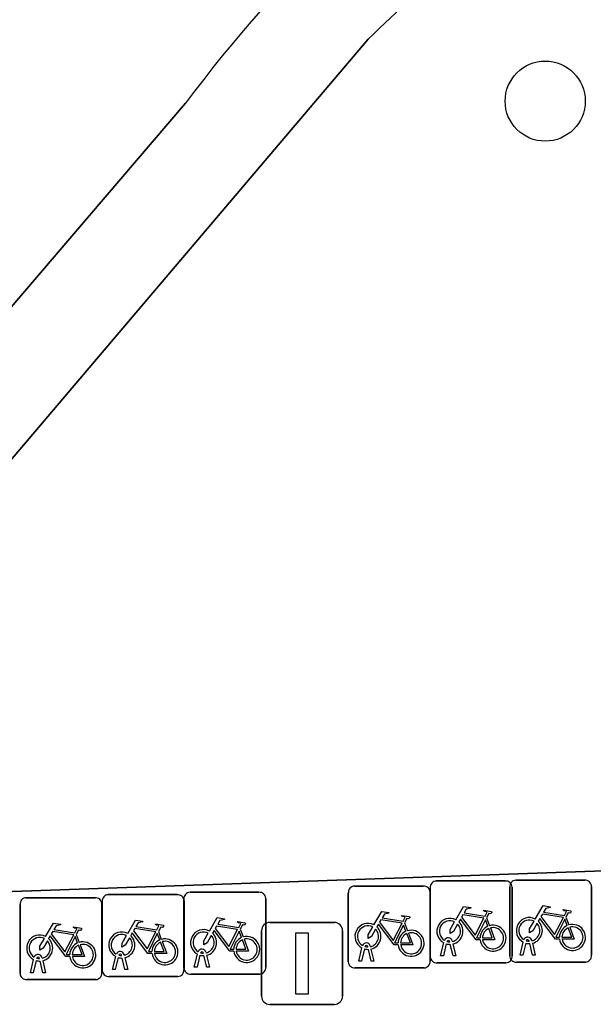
# Model space of a CAD drawing. Extents: x 160554 to 161248, y 385329 to 386506.
# Drawn here: x 160937.74 to 160944.74, y 386236.01 to 386248.04 of the extents above; entities that cross this region are included whole.
import ezdxf

# ---------------------------------------------------------------- set-up
doc = ezdxf.new("R2010")
doc.units = 0
for name, color, linetype in [('IMGEO_Boom', 7, 'Continuous'), ('IMGEO_Fietsenrek', 7, 'Continuous'), ('IMGEO_Groenvoorziening', 7, 'Continuous'), ('IMGEO_Lichtmast', 7, 'Continuous'), ('IMGEO_Rijbaan_lokaal_open', 7, 'Continuous'), ('IMGEO_Voetpad_open', 7, 'Continuous')]:
    doc.layers.add(name, color=color, linetype=linetype)

msp = doc.modelspace()

# ---------------------------------------------------------------- linework, layer by layer
at = {"layer": 'IMGEO_Boom'}
msp.add_circle((160944.155, 386247.041), 0.489, dxfattribs=at)
at = {"layer": 'IMGEO_Fietsenrek'}
for p, q in [((160941.825, 386237.452), (160942.666, 386237.452)), ((160942.666, 386237.452), (160941.825, 386237.452)), ((160942.751, 386236.589), (160942.751, 386237.43)), ((160942.751, 386237.43), (160942.751, 386236.589)), ((160942.826, 386237.514), (160943.667, 386237.514)), ((160943.667, 386237.514), (160942.826, 386237.514)), ((160943.721, 386236.598), (160943.721, 386237.439)), ((160943.721, 386237.439), (160943.721, 386236.598)), ((160943.751, 386237.439), (160943.751, 386236.598)), ((160943.751, 386236.598), (160943.751, 386237.439)), ((160943.796, 386237.523), (160944.637, 386237.523)), ((160944.637, 386237.523), (160943.796, 386237.523)), ((160944.721, 386237.448), (160944.721, 386236.607)), ((160944.721, 386236.607), (160944.721, 386237.448)), ((160937.815, 386237.31), (160938.656, 386237.31)), ((160938.656, 386237.31), (160937.815, 386237.31)), ((160938.818, 386237.347), (160939.659, 386237.347)), ((160939.659, 386237.347), (160938.818, 386237.347)), ((160939.817, 386237.376), (160940.658, 386237.376)), ((160940.658, 386237.376), (160939.817, 386237.376)), ((160940.742, 386237.301), (160940.742, 386236.46)), ((160940.742, 386236.46), (160940.742, 386237.301)), ((160941.75, 386236.527), (160941.75, 386237.368)), ((160941.75, 386237.368), (160941.75, 386236.527)), ((160942.75, 386237.377), (160942.75, 386236.536)), ((160942.75, 386236.536), (160942.75, 386237.377)), ((160937.74, 386236.385), (160937.74, 386237.226)), ((160937.74, 386237.226), (160937.74, 386236.385)), ((160938.74, 386237.235), (160938.74, 386236.394)), ((160938.74, 386236.394), (160938.74, 386237.235)), ((160938.743, 386236.422), (160938.743, 386237.263)), ((160938.743, 386237.263), (160938.743, 386236.422)), ((160939.742, 386236.451), (160939.742, 386237.292)), ((160939.742, 386237.292), (160939.742, 386236.451)), ((160939.743, 386237.272), (160939.743, 386236.431)), ((160939.743, 386236.431), (160939.743, 386237.272)), ((160943.438, 386237.063), (160943.474, 386236.968)), ((160944.408, 386237.072), (160944.444, 386236.977)), ((160942.437, 386237.001), (160942.473, 386236.906)), ((160938.427, 386236.859), (160938.463, 386236.764)), ((160939.43, 386236.896), (160939.466, 386236.801)), ((160940.429, 386236.925), (160940.465, 386236.83)), ((160941.877, 386236.536), (160941.916, 386236.696)), ((160941.988, 386236.708), (160941.987, 386236.712)), ((160942.019, 386236.719), (160942.02, 386236.712)), ((160942.878, 386236.598), (160942.917, 386236.758)), ((160942.947, 386236.746), (160942.912, 386236.598)), ((160942.989, 386236.77), (160942.988, 386236.774)), ((160943.03, 386236.598), (160942.996, 386236.74)), ((160943.02, 386236.781), (160943.021, 386236.774)), ((160943.028, 386236.744), (160943.063, 386236.598)), ((160943.848, 386236.607), (160943.887, 386236.767)), ((160943.917, 386236.755), (160943.882, 386236.607)), ((160943.959, 386236.779), (160943.958, 386236.783)), ((160944, 386236.607), (160943.966, 386236.749)), ((160943.99, 386236.79), (160943.991, 386236.783)), ((160943.998, 386236.753), (160944.033, 386236.607)), ((160938.009, 386236.577), (160938.01, 386236.57)), ((160938.87, 386236.431), (160938.909, 386236.591)), ((160938.939, 386236.579), (160938.904, 386236.431)), ((160938.981, 386236.603), (160938.98, 386236.607)), ((160939.022, 386236.431), (160938.988, 386236.573)), ((160939.012, 386236.614), (160939.013, 386236.607)), ((160939.02, 386236.577), (160939.055, 386236.431)), ((160939.869, 386236.46), (160939.908, 386236.62)), ((160939.938, 386236.608), (160939.903, 386236.46)), ((160939.98, 386236.632), (160939.979, 386236.636)), ((160940.021, 386236.46), (160939.987, 386236.602)), ((160940.011, 386236.643), (160940.012, 386236.636)), ((160940.019, 386236.606), (160940.054, 386236.46)), ((160941.946, 386236.684), (160941.911, 386236.536)), ((160942.029, 386236.536), (160941.995, 386236.678)), ((160942.027, 386236.682), (160942.062, 386236.536)), ((160942.912, 386236.598), (160942.878, 386236.598)), ((160943.063, 386236.598), (160943.03, 386236.598)), ((160943.882, 386236.607), (160943.848, 386236.607)), ((160944.033, 386236.607), (160944, 386236.607)), ((160937.867, 386236.394), (160937.906, 386236.554)), ((160937.936, 386236.542), (160937.901, 386236.394)), ((160937.978, 386236.566), (160937.977, 386236.57)), ((160938.019, 386236.394), (160937.985, 386236.536)), ((160938.017, 386236.54), (160938.052, 386236.394)), ((160939.903, 386236.46), (160939.869, 386236.46)), ((160940.054, 386236.46), (160940.021, 386236.46)), ((160942.675, 386236.452), (160941.834, 386236.452)), ((160941.834, 386236.452), (160942.675, 386236.452)), ((160941.911, 386236.536), (160941.877, 386236.536)), ((160942.062, 386236.536), (160942.029, 386236.536)), ((160943.676, 386236.514), (160942.835, 386236.514)), ((160942.835, 386236.514), (160943.676, 386236.514)), ((160944.646, 386236.523), (160943.805, 386236.523)), ((160943.805, 386236.523), (160944.646, 386236.523)), ((160937.901, 386236.394), (160937.867, 386236.394)), ((160938.052, 386236.394), (160938.019, 386236.394)), ((160939.668, 386236.347), (160938.827, 386236.347)), ((160938.827, 386236.347), (160939.668, 386236.347)), ((160938.904, 386236.431), (160938.87, 386236.431)), ((160939.055, 386236.431), (160939.022, 386236.431)), ((160940.667, 386236.376), (160939.826, 386236.376)), ((160939.826, 386236.376), (160940.667, 386236.376)), ((160938.665, 386236.31), (160937.824, 386236.31)), ((160937.824, 386236.31), (160938.665, 386236.31))]:
    msp.add_line(p, q, dxfattribs=at)
for points in [[(160943.064, 386237.04), (160943.159, 386237.204), (160943.245, 386237.19), (160943.247, 386237.181), (160943.191, 386237.17), (160943.164, 386237.125), (160943.42, 386237.084)], [(160944.034, 386237.049), (160944.129, 386237.213), (160944.215, 386237.199), (160944.217, 386237.19), (160944.161, 386237.179), (160944.134, 386237.134), (160944.39, 386237.093)], [(160940.055, 386236.902), (160940.15, 386237.066), (160940.236, 386237.052), (160940.238, 386237.043), (160940.182, 386237.032), (160940.155, 386236.987), (160940.411, 386236.946)], [(160942.063, 386236.978), (160942.158, 386237.142), (160942.244, 386237.128), (160942.246, 386237.119), (160942.19, 386237.108), (160942.163, 386237.063), (160942.419, 386237.022)], [(160942.419, 386237.022), (160942.444, 386237.071), (160942.438, 386237.075), (160942.415, 386237.079), (160942.403, 386237.086), (160942.402, 386237.089), (160942.404, 386237.094), (160942.499, 386237.079), (160942.501, 386237.069), (160942.491, 386237.056), (160942.479, 386237.05), (160942.465, 386237.056), (160942.437, 386237.001)], [(160943.407, 386237.059), (160943.15, 386237.1), (160943.133, 386237.071), (160943.3, 386236.851), (160943.407, 386237.059)], [(160943.42, 386237.084), (160943.445, 386237.133), (160943.439, 386237.137), (160943.416, 386237.141), (160943.404, 386237.148), (160943.403, 386237.151), (160943.405, 386237.156), (160943.5, 386237.141), (160943.502, 386237.131), (160943.492, 386237.118), (160943.48, 386237.112), (160943.466, 386237.118), (160943.438, 386237.063)], [(160944.33, 386236.805), (160944.28, 386236.805), (160944.089, 386237.056), (160944.07, 386237.024)], [(160944.377, 386237.068), (160944.12, 386237.109), (160944.103, 386237.08), (160944.27, 386236.86), (160944.377, 386237.068)], [(160944.39, 386237.093), (160944.415, 386237.142), (160944.409, 386237.146), (160944.386, 386237.15), (160944.374, 386237.157), (160944.373, 386237.16), (160944.375, 386237.165), (160944.47, 386237.15), (160944.472, 386237.14), (160944.462, 386237.127), (160944.45, 386237.121), (160944.436, 386237.127), (160944.408, 386237.072)], [(160938.053, 386236.836), (160938.148, 386237), (160938.234, 386236.986), (160938.236, 386236.977), (160938.18, 386236.966), (160938.153, 386236.921), (160938.409, 386236.88)], [(160938.409, 386236.88), (160938.434, 386236.929), (160938.428, 386236.933), (160938.405, 386236.937), (160938.393, 386236.944), (160938.392, 386236.947), (160938.394, 386236.952), (160938.489, 386236.937), (160938.491, 386236.927), (160938.481, 386236.914), (160938.469, 386236.908), (160938.455, 386236.914), (160938.427, 386236.859)], [(160939.056, 386236.873), (160939.151, 386237.037), (160939.237, 386237.023), (160939.239, 386237.014), (160939.183, 386237.003), (160939.156, 386236.958), (160939.412, 386236.917)], [(160939.412, 386236.917), (160939.437, 386236.966), (160939.431, 386236.97), (160939.408, 386236.974), (160939.396, 386236.981), (160939.395, 386236.984), (160939.397, 386236.989), (160939.492, 386236.974), (160939.494, 386236.964), (160939.484, 386236.951), (160939.472, 386236.945), (160939.458, 386236.951), (160939.43, 386236.896)], [(160940.398, 386236.921), (160940.141, 386236.962), (160940.124, 386236.933), (160940.291, 386236.713), (160940.398, 386236.921)], [(160940.411, 386236.946), (160940.436, 386236.995), (160940.43, 386236.999), (160940.407, 386237.003), (160940.395, 386237.01), (160940.394, 386237.013), (160940.396, 386237.018), (160940.491, 386237.003), (160940.493, 386236.993), (160940.483, 386236.98), (160940.471, 386236.974), (160940.457, 386236.98), (160940.429, 386236.925)], [(160942.084, 386236.926), (160942.032, 386236.836), (160941.992, 386236.811), (160941.993, 386236.858), (160942.048, 386236.952)], [(160942.359, 386236.734), (160942.309, 386236.734), (160942.118, 386236.985), (160942.099, 386236.953)], [(160942.406, 386236.997), (160942.149, 386237.038), (160942.132, 386237.009), (160942.299, 386236.789), (160942.406, 386236.997)], [(160942.454, 386236.899), (160942.424, 386236.976), (160942.315, 386236.758), (160942.358, 386236.758)], [(160943.085, 386236.988), (160943.033, 386236.898), (160942.993, 386236.873), (160942.994, 386236.92), (160943.049, 386237.014)], [(160943.36, 386236.796), (160943.31, 386236.796), (160943.119, 386237.047), (160943.1, 386237.015)], [(160943.455, 386236.961), (160943.425, 386237.038), (160943.316, 386236.82), (160943.359, 386236.82)], [(160943.485, 386236.94), (160943.54, 386236.795), (160943.39, 386236.795)], [(160944.055, 386236.997), (160944.003, 386236.907), (160943.963, 386236.882), (160943.964, 386236.929), (160944.019, 386237.023)], [(160944.425, 386236.97), (160944.395, 386237.047), (160944.286, 386236.829), (160944.329, 386236.829)], [(160944.359, 386236.829), (160944.479, 386236.828), (160944.435, 386236.942)], [(160944.455, 386236.949), (160944.51, 386236.804), (160944.36, 386236.804)], [(160938.349, 386236.592), (160938.299, 386236.592), (160938.108, 386236.843), (160938.089, 386236.811)], [(160938.396, 386236.855), (160938.139, 386236.896), (160938.122, 386236.867), (160938.289, 386236.647), (160938.396, 386236.855)], [(160938.444, 386236.757), (160938.414, 386236.834), (160938.305, 386236.616), (160938.348, 386236.616)], [(160939.077, 386236.821), (160939.025, 386236.731), (160938.985, 386236.706), (160938.986, 386236.753), (160939.041, 386236.847)], [(160939.352, 386236.629), (160939.302, 386236.629), (160939.111, 386236.88), (160939.092, 386236.848)], [(160939.399, 386236.892), (160939.142, 386236.933), (160939.125, 386236.904), (160939.292, 386236.684), (160939.399, 386236.892)], [(160939.447, 386236.794), (160939.417, 386236.871), (160939.308, 386236.653), (160939.351, 386236.653)], [(160940.076, 386236.85), (160940.024, 386236.76), (160939.984, 386236.735), (160939.985, 386236.782), (160940.04, 386236.876)], [(160940.351, 386236.658), (160940.301, 386236.658), (160940.11, 386236.909), (160940.091, 386236.877)], [(160940.446, 386236.823), (160940.416, 386236.9), (160940.307, 386236.682), (160940.35, 386236.682)], [(160942.388, 386236.758), (160942.508, 386236.757), (160942.464, 386236.871)], [(160942.484, 386236.878), (160942.539, 386236.733), (160942.389, 386236.733)], [(160943.389, 386236.82), (160943.509, 386236.819), (160943.465, 386236.933)], [(160938.074, 386236.784), (160938.022, 386236.694), (160937.982, 386236.669), (160937.983, 386236.716), (160938.038, 386236.81)], [(160938.378, 386236.616), (160938.498, 386236.615), (160938.454, 386236.729)], [(160938.474, 386236.736), (160938.529, 386236.591), (160938.379, 386236.591)], [(160939.381, 386236.653), (160939.501, 386236.652), (160939.457, 386236.766)], [(160939.477, 386236.773), (160939.532, 386236.628), (160939.382, 386236.628)], [(160940.38, 386236.682), (160940.5, 386236.681), (160940.456, 386236.795)], [(160940.476, 386236.802), (160940.531, 386236.657), (160940.381, 386236.657)]]:
    msp.add_lwpolyline(points, dxfattribs=at)
for centre, radius, start, end in [((160941.828, 386237.374), 0.0779, 92.4484, 184.2845), ((160941.828, 386237.374), 0.0779, 92.4484, 184.2845), ((160942.672, 386237.374), 0.0779, 2.4484, 94.2845), ((160942.672, 386237.374), 0.0779, 2.4484, 94.2845), ((160942.829, 386237.436), 0.0779, 92.4484, 184.2845), ((160942.829, 386237.436), 0.0779, 92.4484, 184.2845), ((160943.673, 386237.436), 0.0779, 2.4484, 94.2845), ((160943.673, 386237.436), 0.0779, 2.4484, 94.2845), ((160943.799, 386237.445), 0.0779, 92.4484, 184.2845), ((160943.799, 386237.445), 0.0779, 92.4484, 184.2845), ((160944.643, 386237.445), 0.0779, 2.4484, 94.2845), ((160944.643, 386237.445), 0.0779, 2.4484, 94.2845), ((160937.818, 386237.232), 0.0779, 92.4484, 184.2845), ((160937.818, 386237.232), 0.0779, 92.4484, 184.2845), ((160938.662, 386237.232), 0.0779, 2.4484, 94.2845), ((160938.662, 386237.232), 0.0779, 2.4484, 94.2845), ((160938.821, 386237.269), 0.0779, 92.4484, 184.2845), ((160938.821, 386237.269), 0.0779, 92.4484, 184.2845), ((160939.665, 386237.269), 0.0779, 2.4484, 94.2845), ((160939.665, 386237.269), 0.0779, 2.4484, 94.2845), ((160939.82, 386237.298), 0.0779, 92.4484, 184.2845), ((160939.82, 386237.298), 0.0779, 92.4484, 184.2845), ((160940.664, 386237.298), 0.0779, 2.4484, 94.2845), ((160940.664, 386237.298), 0.0779, 2.4484, 94.2845), ((160942.991, 386236.899), 0.159, 62.6766, 242.1369), ((160943.961, 386236.908), 0.159, 62.6766, 242.1369), ((160941.99, 386236.837), 0.159, 62.6766, 242.1369), ((160941.99, 386236.837), 0.129, 63.3192, 238.903), ((160941.99, 386236.837), 0.159, 283.5766, 46.6042), ((160942.991, 386236.899), 0.129, 63.3192, 238.903), ((160942.991, 386236.899), 0.129, 283.6043, 43.4302), ((160942.991, 386236.899), 0.159, 283.5766, 46.6042), ((160943.518, 386236.815), 0.159, 113.3408, 178.3217), ((160943.518, 386236.815), 0.159, 187.0065, 105.7708), ((160943.518, 386236.815), 0.129, 188.6715, 104.5883), ((160943.961, 386236.908), 0.129, 63.3192, 238.903), ((160943.961, 386236.908), 0.129, 283.6043, 43.4302), ((160943.961, 386236.908), 0.159, 283.5766, 46.6042), ((160944.488, 386236.824), 0.159, 113.3408, 178.3217), ((160944.488, 386236.824), 0.159, 187.0065, 105.7708), ((160944.488, 386236.824), 0.129, 113.923, 177.9556), ((160944.488, 386236.824), 0.129, 188.6715, 104.5883), ((160937.98, 386236.695), 0.159, 62.6766, 242.1369), ((160937.98, 386236.695), 0.129, 63.3192, 238.903), ((160938.983, 386236.732), 0.159, 62.6766, 242.1369), ((160938.983, 386236.732), 0.129, 63.3192, 238.903), ((160938.983, 386236.732), 0.129, 283.6043, 43.4302), ((160938.983, 386236.732), 0.159, 283.5766, 46.6042), ((160939.982, 386236.761), 0.159, 62.6766, 242.1369), ((160939.982, 386236.761), 0.129, 63.3192, 238.903), ((160939.982, 386236.761), 0.129, 283.6043, 43.4302), ((160939.982, 386236.761), 0.159, 283.5766, 46.6042), ((160940.509, 386236.677), 0.159, 113.3408, 178.3217), ((160940.509, 386236.677), 0.159, 187.0065, 105.7708), ((160941.99, 386236.837), 0.129, 283.6043, 43.4302), ((160942.517, 386236.753), 0.159, 113.3408, 178.3217), ((160942.517, 386236.753), 0.159, 187.0065, 105.7708), ((160942.517, 386236.753), 0.129, 113.923, 177.9556), ((160942.517, 386236.753), 0.129, 188.6715, 104.5883), ((160942.971, 386236.77), 0.0499, 12.8025, 158.6934), ((160943.518, 386236.815), 0.129, 113.923, 177.9556), ((160943.941, 386236.779), 0.0499, 12.8025, 158.6934), ((160937.98, 386236.695), 0.129, 283.6043, 43.4302), ((160937.98, 386236.695), 0.159, 283.5766, 46.6042), ((160938.507, 386236.611), 0.159, 113.3408, 178.3217), ((160938.507, 386236.611), 0.159, 187.0065, 105.7708), ((160938.507, 386236.611), 0.129, 113.923, 177.9556), ((160938.507, 386236.611), 0.129, 188.6715, 104.5883), ((160939.51, 386236.648), 0.159, 113.3408, 178.3217), ((160939.51, 386236.648), 0.159, 187.0065, 105.7708), ((160939.51, 386236.648), 0.129, 113.923, 177.9556), ((160939.51, 386236.648), 0.129, 188.6715, 104.5883), ((160940.509, 386236.677), 0.129, 113.923, 177.9556), ((160940.509, 386236.677), 0.129, 188.6715, 104.5883), ((160941.97, 386236.708), 0.0499, 12.8025, 158.6934), ((160941.97, 386236.708), 0.0174, 12.8025, 163.4502), ((160941.99, 386236.837), 0.129, 253.415, 269.0204), ((160942.991, 386236.899), 0.159, 253.9967, 271.7867), ((160942.971, 386236.77), 0.0174, 12.8025, 163.4502), ((160942.991, 386236.899), 0.129, 253.415, 269.0204), ((160943.961, 386236.908), 0.159, 253.9967, 271.7867), ((160943.941, 386236.779), 0.0174, 12.8025, 163.4502), ((160943.961, 386236.908), 0.129, 253.415, 269.0204), ((160937.96, 386236.566), 0.0499, 12.8025, 158.6934), ((160937.96, 386236.566), 0.0174, 12.8025, 163.4502), ((160938.963, 386236.603), 0.0499, 12.8025, 158.6934), ((160938.983, 386236.732), 0.159, 253.9967, 271.7867), ((160938.963, 386236.603), 0.0174, 12.8025, 163.4502), ((160938.983, 386236.732), 0.129, 253.415, 269.0204), ((160939.962, 386236.632), 0.0499, 12.8025, 158.6934), ((160939.982, 386236.761), 0.159, 253.9967, 271.7867), ((160939.962, 386236.632), 0.0174, 12.8025, 163.4502), ((160939.982, 386236.761), 0.129, 253.415, 269.0204), ((160941.99, 386236.837), 0.159, 253.9967, 271.7867), ((160942.829, 386236.592), 0.0779, 182.4484, 274.2845), ((160942.829, 386236.592), 0.0779, 182.4484, 274.2845), ((160943.673, 386236.592), 0.0779, 272.4484, 4.2845), ((160943.673, 386236.592), 0.0779, 272.4484, 4.2845), ((160943.799, 386236.601), 0.0779, 182.4484, 274.2845), ((160943.799, 386236.601), 0.0779, 182.4484, 274.2845), ((160944.643, 386236.601), 0.0779, 272.4484, 4.2845), ((160944.643, 386236.601), 0.0779, 272.4484, 4.2845), ((160937.98, 386236.695), 0.159, 253.9967, 271.7867), ((160937.98, 386236.695), 0.129, 253.415, 269.0204), ((160940.664, 386236.454), 0.0779, 272.4484, 4.2845), ((160940.664, 386236.454), 0.0779, 272.4484, 4.2845), ((160941.828, 386236.53), 0.0779, 182.4484, 274.2845), ((160941.828, 386236.53), 0.0779, 182.4484, 274.2845), ((160942.672, 386236.53), 0.0779, 272.4484, 4.2845), ((160942.672, 386236.53), 0.0779, 272.4484, 4.2845), ((160937.818, 386236.388), 0.0779, 182.4484, 274.2845), ((160937.818, 386236.388), 0.0779, 182.4484, 274.2845), ((160938.662, 386236.388), 0.0779, 272.4484, 4.2845), ((160938.662, 386236.388), 0.0779, 272.4484, 4.2845), ((160938.821, 386236.425), 0.0779, 182.4484, 274.2845), ((160938.821, 386236.425), 0.0779, 182.4484, 274.2845), ((160939.665, 386236.425), 0.0779, 272.4484, 4.2845), ((160939.665, 386236.425), 0.0779, 272.4484, 4.2845), ((160939.82, 386236.454), 0.0779, 182.4484, 274.2845), ((160939.82, 386236.454), 0.0779, 182.4484, 274.2845)]:
    msp.add_arc(centre, radius, start, end, dxfattribs=at)
at = {"layer": 'IMGEO_Groenvoorziening'}
for points in [[(160941.993, 386247.799), (160936.11, 386240.87)], [(160935.377, 386241.849), (160937.584, 386244.465), (160939.763, 386247.015)], [(160931.272, 386239.044), (160930.591, 386239.026), (160930.651, 386237.142), (160983.686, 386238.993), (160989.383, 386239.192), (160989.282, 386242.051), (160985.3, 386241.93)]]:
    msp.add_lwpolyline(points, dxfattribs=at)
for centre, radius, start, end in [((160953.552, 386236.775), 17.176, 123.9218, 143.4008), ((160961.84, 386227.195), 28.609, 127.9593, 133.9276)]:
    msp.add_arc(centre, radius, start, end, dxfattribs=at)
at = {"layer": 'IMGEO_Lichtmast'}
for p, q in [((160940.79, 386237.007), (160941.58, 386237.007)), ((160941.58, 386237.007), (160940.79, 386237.007)), ((160940.69, 386236.107), (160940.69, 386236.907)), ((160940.69, 386236.907), (160940.69, 386236.107)), ((160941.68, 386236.907), (160941.68, 386236.107)), ((160941.68, 386236.107), (160941.68, 386236.907)), ((160941.58, 386236.007), (160940.79, 386236.007)), ((160940.79, 386236.007), (160941.58, 386236.007))]:
    msp.add_line(p, q, dxfattribs=at)
msp.add_lwpolyline([(160941.11, 386236.882), (160941.26, 386236.882), (160941.26, 386236.132), (160941.11, 386236.132), (160941.11, 386236.882)], dxfattribs=at)
for centre, start, end in [((160940.79, 386236.907), 90, 180), ((160940.79, 386236.907), 90, 180), ((160941.58, 386236.907), 0, 90), ((160941.58, 386236.907), 360, 90), ((160940.79, 386236.107), 180, 270), ((160940.79, 386236.107), 180, 270), ((160941.58, 386236.107), 270, 0), ((160941.58, 386236.107), 270, 0)]:
    msp.add_arc(centre, 0.1, start, end, dxfattribs=at)
at = {"layer": 'IMGEO_Rijbaan_lokaal_open'}
msp.add_lwpolyline([(160988.085, 386275.995), (160989.087, 386247.587), (160989.24, 386243.256), (160989.282, 386242.051), (160989.383, 386239.192), (160983.686, 386238.993), (160930.651, 386237.142), (160930.591, 386239.026), (160930.553, 386240.227), (160930.5, 386241.876), (160928.494, 386241.814), (160928.056, 386254.705), (160929.444, 386254.763), (160929.218, 386260.72), (160924.826, 386260.56), (160925.478, 386241.688), (160923.77, 386241.663), (160923.128, 386260.498), (160923.086, 386260.496), (160922.836, 386266.648), (160916.727, 386266.406), (160916.379, 386275.892)], dxfattribs=at)
at = {"layer": 'IMGEO_Voetpad_open'}
for points in [[(160936.11, 386240.87), (160941.993, 386247.799)], [(160939.763, 386247.015), (160937.584, 386244.465), (160935.377, 386241.849)]]:
    msp.add_lwpolyline(points, dxfattribs=at)
for centre, radius, start, end in [((160953.552, 386236.775), 17.176, 123.9218, 143.4008), ((160961.84, 386227.195), 28.609, 127.9593, 133.9276)]:
    msp.add_arc(centre, radius, start, end, dxfattribs=at)

doc.saveas('drawing.dxf')
